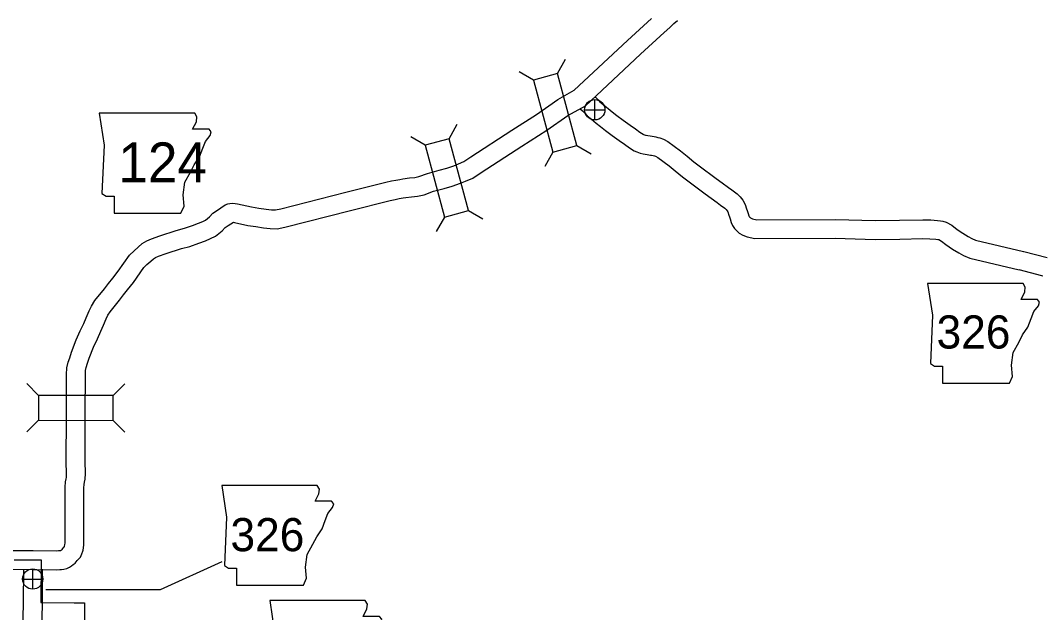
# Model space of a CAD drawing. Extents: x 1374139 to 1377472, y 1168351 to 1170484.
# Drawn here: x 1374573.9 to 1374736.9, y 1170082.1 to 1170176.4 of the extents above; entities that cross this region are included whole.
import ezdxf

# ---------------------------------------------------------------- set-up
doc = ezdxf.new("R2010")
doc.units = 0
doc.layers.add('Default', color=7, linetype='Continuous')

msp = doc.modelspace()

# ---------------------------------------------------------------- linework, layer by layer
at = {"layer": 'Default'}
for p, q in [((1374659.56, 1170167.92), (1374660.87, 1170170.21)), ((1374655.74, 1170166.89), (1374653.45, 1170168.2)), ((1374665.52, 1170160.54), (1374665.52, 1170163.79)), ((1374663.9, 1170162.17), (1374667.15, 1170162.17)), ((1374642.28, 1170157.56), (1374643.59, 1170159.85)), ((1374638.46, 1170156.53), (1374636.17, 1170157.84)), ((1374662.67, 1170156.46), (1374664.96, 1170155.14)), ((1374658.84, 1170155.42), (1374657.53, 1170153.13)), ((1374607.31, 1170147.25), (1374607.8, 1170147.27)), ((1374645.39, 1170146.1), (1374647.68, 1170144.78)), ((1374641.56, 1170145.06), (1374640.25, 1170142.77)), ((1374576.85, 1170116.67), (1374574.99, 1170118.54)), ((1374588.73, 1170116.65), (1374590.6, 1170118.51)), ((1374576.85, 1170112.71), (1374574.98, 1170110.85)), ((1374588.73, 1170112.69), (1374590.59, 1170110.82)), ((1374575.9, 1170085.78), (1374575.9, 1170089.03)), ((1374574.28, 1170087.41), (1374577.53, 1170087.41))]:
    msp.add_line(p, q, dxfattribs=at)
for points in [[(1374607.8, 1170147.27), (1374608.56, 1170147.18), (1374610.77, 1170146.69), (1374611.96, 1170146.51), (1374613.11, 1170146.32), (1374613.95, 1170146.23), (1374614.62, 1170146.21), (1374615.44, 1170146.37), (1374625.83, 1170149.04), (1374632.22, 1170150.64), (1374633.09, 1170150.82), (1374633.78, 1170150.95), (1374634.41, 1170151.07), (1374634.91, 1170151.16), (1374635.96, 1170151.31), (1374636.8, 1170151.37), (1374637.48, 1170151.52), (1374638.87, 1170152.04), (1374640.72, 1170152.54), (1374641.91, 1170152.86), (1374643.03, 1170153.26), (1374643.77, 1170153.55), (1374644.64, 1170153.93), (1374645.76, 1170154.67), (1374652.28, 1170158.91), (1374656.22, 1170161.42), (1374659.65, 1170163.83), (1374662.24, 1170165.27), (1374670.75, 1170173.22), (1374674.55, 1170176.72)], [(1374607.89, 1170144.24), (1374608.05, 1170144.22), (1374610.22, 1170143.74), (1374611.5, 1170143.55), (1374612.71, 1170143.35), (1374613.75, 1170143.24), (1374614.87, 1170143.2), (1374616.11, 1170143.45), (1374626.57, 1170146.13), (1374632.89, 1170147.72), (1374633.67, 1170147.88), (1374634.35, 1170148.01), (1374634.94, 1170148.12), (1374635.37, 1170148.19), (1374636.28, 1170148.32), (1374637.23, 1170148.39), (1374638.34, 1170148.64), (1374639.79, 1170149.18), (1374641.51, 1170149.65), (1374642.8, 1170150), (1374644.09, 1170150.45), (1374644.92, 1170150.78), (1374646.07, 1170151.29), (1374647.41, 1170152.16), (1374653.9, 1170156.39), (1374657.88, 1170158.93), (1374661.24, 1170161.28), (1374664.02, 1170162.82), (1374672.79, 1170171.02), (1374676.56, 1170174.49), (1374677.46, 1170175.29), (1374678.13, 1170175.93), (1374678.69, 1170176.41)], [(1374665.56, 1170164.2), (1374665.62, 1170164.15), (1374666.04, 1170163.74), (1374666.34, 1170163.43), (1374666.85, 1170163.03), (1374667.66, 1170162.37), (1374668.31, 1170161.84), (1374669.05, 1170161.25), (1374670.06, 1170160.51), (1374671.16, 1170159.71), (1374672.01, 1170159.11), (1374672.72, 1170158.6), (1374673.21, 1170158.28), (1374673.31, 1170158.24), (1374673.59, 1170158.14), (1374673.73, 1170158.11), (1374673.99, 1170158.08), (1374674.33, 1170158.02), (1374674.64, 1170157.97), (1374674.98, 1170157.9), (1374675.26, 1170157.85), (1374675.56, 1170157.77), (1374675.91, 1170157.68), (1374676.45, 1170157.49), (1374677.16, 1170157.09), (1374679.2, 1170155.62), (1374680.25, 1170154.75), (1374681.33, 1170153.87), (1374682.18, 1170153.23), (1374684.87, 1170151.2), (1374685.81, 1170150.54), (1374686.81, 1170149.8), (1374687.37, 1170149.4), (1374688.21, 1170148.77), (1374688.71, 1170148.28), (1374689.12, 1170147.77), (1374689.5, 1170147.08), (1374689.72, 1170146.4), (1374689.82, 1170146.14), (1374689.98, 1170145.64), (1374690.09, 1170145.25), (1374690.12, 1170145.18), (1374690.15, 1170145.13), (1374690.23, 1170145.05), (1374690.33, 1170144.96), (1374690.44, 1170144.89), (1374690.68, 1170144.81), (1374691.36, 1170144.64), (1374703.9, 1170144.71), (1374710.23, 1170144.52), (1374714.09, 1170144.57), (1374717.82, 1170144.64), (1374719.09, 1170144.62), (1374720.14, 1170144.54), (1374720.64, 1170144.49), (1374721.01, 1170144.42), (1374721.53, 1170144.28), (1374722.46, 1170143.76), (1374723.27, 1170143.11), (1374724.19, 1170142.5), (1374725.06, 1170141.96), (1374725.62, 1170141.66), (1374726.24, 1170141.4), (1374733.87, 1170139.61)], [(1374663.15, 1170162.35), (1374663.55, 1170161.98), (1374663.93, 1170161.61), (1374664.32, 1170161.21), (1374664.97, 1170160.69), (1374665.76, 1170160.04), (1374666.43, 1170159.51), (1374667.23, 1170158.86), (1374668.3, 1170158.08), (1374669.42, 1170157.27), (1374670.26, 1170156.67), (1374671.03, 1170156.12), (1374671.78, 1170155.63), (1374672.21, 1170155.44), (1374672.77, 1170155.25), (1374673.21, 1170155.15), (1374673.55, 1170155.11), (1374673.85, 1170155.06), (1374674.14, 1170155.01), (1374674.39, 1170154.96), (1374674.56, 1170154.93), (1374674.84, 1170154.86), (1374675.05, 1170154.81), (1374675.2, 1170154.75), (1374675.55, 1170154.56), (1374677.36, 1170153.24), (1374678.35, 1170152.43), (1374679.48, 1170151.51), (1374680.37, 1170150.84), (1374683.1, 1170148.78), (1374684.06, 1170148.1), (1374685.05, 1170147.38), (1374685.58, 1170146.99), (1374686.25, 1170146.49), (1374686.49, 1170146.26), (1374686.62, 1170146.09), (1374686.73, 1170145.89), (1374686.89, 1170145.39), (1374686.99, 1170145.13), (1374687.11, 1170144.77), (1374687.26, 1170144.23), (1374687.48, 1170143.72), (1374687.79, 1170143.27), (1374688.12, 1170142.91), (1374688.55, 1170142.53), (1374689.14, 1170142.17), (1374689.82, 1170141.93), (1374691.01, 1170141.64), (1374703.86, 1170141.71), (1374710.2, 1170141.52), (1374714.14, 1170141.57), (1374717.82, 1170141.64), (1374718.96, 1170141.62), (1374719.88, 1170141.56), (1374720.21, 1170141.52), (1374720.34, 1170141.5), (1374720.39, 1170141.48), (1374720.78, 1170141.26), (1374721.5, 1170140.69), (1374722.56, 1170139.98), (1374723.56, 1170139.37), (1374724.33, 1170138.95), (1374725.32, 1170138.54), (1374733.19, 1170136.69)], [(1374569.42, 1170091.96), (1374575.99, 1170091.93), (1374579.62, 1170091.9), (1374580.03, 1170091.93), (1374580.18, 1170091.93), (1374580.29, 1170091.95), (1374580.35, 1170091.96), (1374580.37, 1170091.97), (1374580.46, 1170092.02), (1374580.54, 1170092.08), (1374580.59, 1170092.12), (1374580.71, 1170092.27), (1374580.88, 1170092.47), (1374580.96, 1170092.56), (1374580.96, 1170092.57), (1374580.97, 1170092.61), (1374581.03, 1170092.93), (1374581.07, 1170093.14), (1374581.06, 1170102.06), (1374581.14, 1170102.91), (1374581.23, 1170103.36), (1374581.27, 1170103.61), (1374581.3, 1170104.3), (1374581.31, 1170104.72), (1374581.26, 1170105.61), (1374581.29, 1170113.83), (1374581.3, 1170119.98), (1374581.33, 1170121.05), (1374581.57, 1170121.96), (1374581.8, 1170122.67), (1374582.06, 1170123.56), (1374582.84, 1170125.5), (1374583.48, 1170126.93), (1374584.04, 1170128.14), (1374584.43, 1170129.03), (1374584.89, 1170130.11), (1374585.29, 1170130.9), (1374585.83, 1170131.76), (1374587.37, 1170133.65), (1374588, 1170134.51), (1374588.7, 1170135.35), (1374589.55, 1170136.44), (1374591.35, 1170138.99), (1374592.07, 1170139.69), (1374592.74, 1170140.29), (1374593.37, 1170140.85), (1374594.08, 1170141.29), (1374594.86, 1170141.62), (1374596.19, 1170142.09), (1374598.79, 1170142.95), (1374600.12, 1170143.29), (1374601.38, 1170143.71), (1374602.33, 1170144.08), (1374603.04, 1170144.39), (1374603.44, 1170144.57), (1374604.07, 1170145.09), (1374604.63, 1170145.67), (1374605.35, 1170146.19), (1374605.92, 1170146.55), (1374606.12, 1170146.68), (1374606.24, 1170146.77), (1374606.59, 1170147), (1374607, 1170147.19), (1374607.31, 1170147.25)], [(1374569.38, 1170088.96), (1374575.97, 1170088.93), (1374579.69, 1170088.9), (1374580.2, 1170088.93), (1374580.49, 1170088.95), (1374580.84, 1170089), (1374581.33, 1170089.11), (1374581.75, 1170089.31), (1374582.1, 1170089.5), (1374582.37, 1170089.71), (1374582.68, 1170089.96), (1374583.01, 1170090.34), (1374583.16, 1170090.52), (1374583.5, 1170090.9), (1374583.76, 1170091.41), (1374583.87, 1170091.84), (1374583.92, 1170092.03), (1374583.98, 1170092.39), (1374584.07, 1170092.83), (1374584.06, 1170101.93), (1374584.11, 1170102.47), (1374584.18, 1170102.83), (1374584.26, 1170103.31), (1374584.3, 1170104.21), (1374584.31, 1170104.77), (1374584.26, 1170105.68), (1374584.29, 1170113.83), (1374584.3, 1170119.93), (1374584.32, 1170120.63), (1374584.45, 1170121.13), (1374584.66, 1170121.78), (1374584.9, 1170122.57), (1374585.6, 1170124.33), (1374586.21, 1170125.68), (1374586.78, 1170126.91), (1374587.18, 1170127.84), (1374587.61, 1170128.85), (1374587.9, 1170129.42), (1374588.27, 1170130), (1374589.74, 1170131.81), (1374590.37, 1170132.66), (1374591.04, 1170133.47), (1374591.96, 1170134.65), (1374593.64, 1170137.03), (1374594.12, 1170137.5), (1374594.73, 1170138.05), (1374595.17, 1170138.43), (1374595.46, 1170138.62), (1374595.94, 1170138.82), (1374597.17, 1170139.25), (1374599.62, 1170140.07), (1374600.97, 1170140.41), (1374602.4, 1170140.89), (1374603.46, 1170141.3), (1374604.27, 1170141.65), (1374605.07, 1170142.02), (1374606.1, 1170142.88), (1374606.6, 1170143.39), (1374607.05, 1170143.72), (1374607.51, 1170144.01), (1374607.89, 1170144.24)], [(1374733.9, 1170139.6), (1374737.64, 1170138.64)], [(1374733.15, 1170136.7), (1374736.75, 1170135.77), (1374736.96, 1170135.69)], [(1374572.97, 1170090.47), (1374577.25, 1170090.45), (1374577.2, 1170083.68), (1374582.51, 1170083.64), (1374584.15, 1170083.64), (1374584.15, 1170077.1)], [(1374574.38, 1170052.3), (1374574.4, 1170060.58), (1374574.4, 1170066.83), (1374574.48, 1170068.48), (1374574.48, 1170069.18), (1374574.47, 1170069.42), (1374574.37, 1170069.94), (1374574.29, 1170070.83), (1374574.28, 1170071.61), (1374574.24, 1170075.96), (1374574.35, 1170078.36), (1374574.45, 1170083.75), (1374574.47, 1170088.86)], [(1374577.38, 1170052.3), (1374577.4, 1170060.58), (1374577.4, 1170066.75), (1374577.48, 1170068.4), (1374577.48, 1170069.28), (1374577.45, 1170069.78), (1374577.35, 1170070.34), (1374577.29, 1170070.99), (1374577.28, 1170071.65), (1374577.24, 1170075.91), (1374577.35, 1170078.26), (1374577.45, 1170083.72), (1374577.47, 1170088.98)], [(1374577.99, 1170085.75), (1374596.3, 1170085.74), (1374606.09, 1170090.21)]]:
    msp.add_lwpolyline(points, dxfattribs=at)
for points in [[(1374655.74, 1170166.89), (1374658.84, 1170155.42), (1374662.67, 1170156.46), (1374659.56, 1170167.92)], [(1374586.51, 1170161.62), (1374587.27, 1170156.54), (1374586.94, 1170148.84), (1374587.61, 1170148.42), (1374588.88, 1170148.42), (1374588.88, 1170145.71), (1374599.54, 1170145.71), (1374600.05, 1170146.81), (1374599.88, 1170148.59), (1374600.13, 1170150.62), (1374601.06, 1170152.23), (1374601.65, 1170153.41), (1374602.5, 1170154.68), (1374603.01, 1170156.03), (1374603.43, 1170157.13), (1374604.19, 1170158.06), (1374604.36, 1170158.66), (1374604.02, 1170159.08), (1374601.4, 1170159.08), (1374601.99, 1170160.26), (1374602.08, 1170161.02), (1374601.73, 1170161.61)], [(1374638.46, 1170156.53), (1374641.56, 1170145.06), (1374645.39, 1170146.1), (1374642.28, 1170157.56)], [(1374718.59, 1170134.5), (1374719.35, 1170129.43), (1374719.02, 1170121.73), (1374719.69, 1170121.3), (1374720.96, 1170121.3), (1374720.96, 1170118.6), (1374731.62, 1170118.6), (1374732.13, 1170119.7), (1374731.96, 1170121.47), (1374732.21, 1170123.5), (1374733.14, 1170125.11), (1374733.73, 1170126.3), (1374734.58, 1170127.56), (1374735.09, 1170128.92), (1374735.51, 1170130.02), (1374736.27, 1170130.95), (1374736.44, 1170131.54), (1374736.1, 1170131.96), (1374733.48, 1170131.96), (1374734.07, 1170133.15), (1374734.16, 1170133.91), (1374733.81, 1170134.49)], [(1374588.73, 1170116.65), (1374576.85, 1170116.67), (1374576.85, 1170112.71), (1374588.73, 1170112.69)], [(1374606.04, 1170102.33), (1374606.8, 1170097.25), (1374606.47, 1170089.56), (1374607.14, 1170089.13), (1374608.41, 1170089.13), (1374608.41, 1170086.43), (1374619.07, 1170086.43), (1374619.58, 1170087.53), (1374619.41, 1170089.3), (1374619.66, 1170091.33), (1374620.59, 1170092.94), (1374621.18, 1170094.12), (1374622.03, 1170095.39), (1374622.54, 1170096.75), (1374622.96, 1170097.85), (1374623.72, 1170098.78), (1374623.89, 1170099.37), (1374623.55, 1170099.79), (1374620.93, 1170099.79), (1374621.52, 1170100.98), (1374621.61, 1170101.74), (1374621.26, 1170102.32)], [(1374613.7, 1170083.99), (1374614.46, 1170078.91), (1374614.12, 1170071.22), (1374614.8, 1170070.79), (1374616.07, 1170070.79), (1374616.07, 1170068.09), (1374626.72, 1170068.09), (1374627.23, 1170069.19), (1374627.06, 1170070.96), (1374627.32, 1170072.99), (1374628.25, 1170074.6), (1374628.84, 1170075.78), (1374629.68, 1170077.05), (1374630.19, 1170078.41), (1374630.61, 1170079.51), (1374631.38, 1170080.44), (1374631.55, 1170081.03), (1374631.21, 1170081.45), (1374628.58, 1170081.45), (1374629.18, 1170082.64), (1374629.26, 1170083.4), (1374628.91, 1170083.98)]]:
    msp.add_lwpolyline(points, close=True, dxfattribs=at)
for centre in [(1374665.52, 1170162.17), (1374575.9, 1170087.41)]:
    msp.add_circle(centre, 1.62, dxfattribs=at)

# ---------------------------------------------------------------- texts
for s, height, p in [('124', 6.336, (1374589.56, 1170150.63)), ('326', 5.28, (1374720.01, 1170124.13)), ('326', 5.28, (1374607.43, 1170091.84))]:
    msp.add_text(s, height=height, dxfattribs=at).set_placement(p)

doc.saveas('drawing.dxf')
